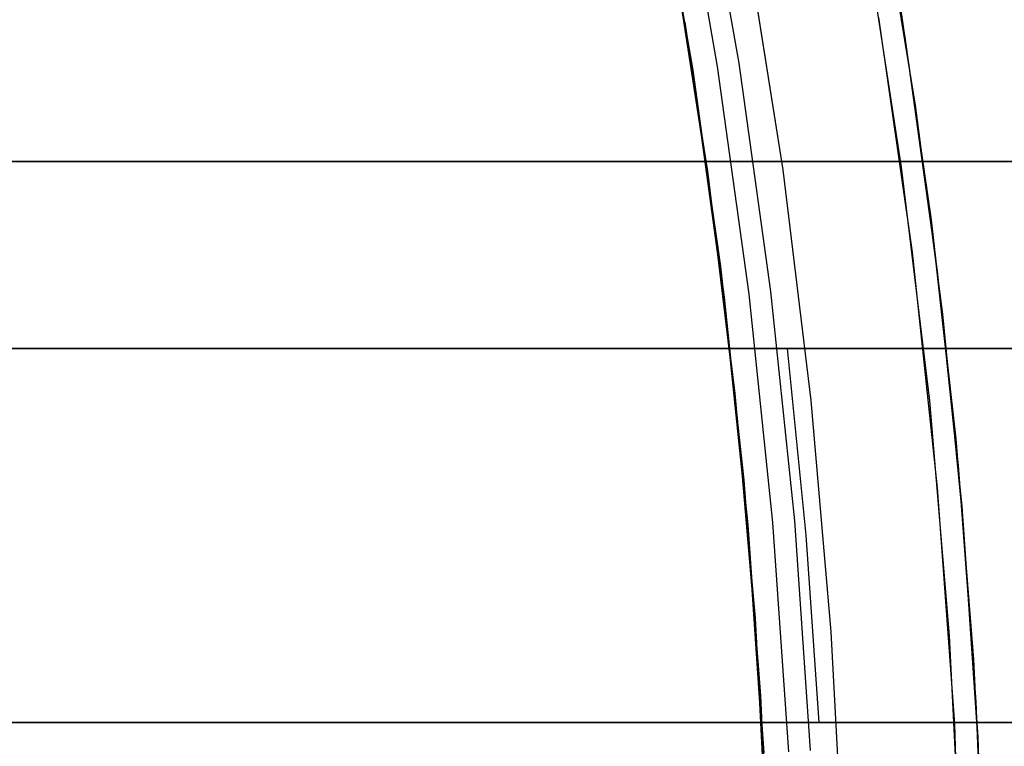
# Model space of a CAD drawing. Header units: millimetres. Extents: x 7986 to 9191, y -11326 to -10283.
# Tile 258 of 312: x 8651 to 8662, y -10662 to -10654. Entities that reach past the tile are written whole.
import ezdxf

# ---------------------------------------------------------------- set-up
doc = ezdxf.new("R2010")
doc.units = ezdxf.units.MM
doc.layers.add('BLANCO METALICO', color=7, linetype='Continuous', true_color=0xededed)
doc.layers.add('color', color=7, linetype='Continuous')

msp = doc.modelspace()

# ---------------------------------------------------------------- linework, layer by layer
at = {"color": 7, "true_color": 0xffffff}
for p, q in [((8660.823, -10654.478, 19.934), (8660.389, -10651.988, 19.934)), ((8660.823, -10654.478, 61.309), (8660.389, -10651.988, 61.309)), ((8658.13, -10652.422, 61.309), (8658.551, -10654.834, 61.309)), ((8658.13, -10652.422, 18.434), (8658.551, -10654.834, 18.434)), ((8658.817, -10654.793, 60.99), (8658.395, -10652.371, 60.99)), ((8658.817, -10654.793, 60.99), (8658.395, -10652.371, 60.99)), ((8659.047, -10654.757, 60.565), (8658.624, -10652.327, 60.565)), ((8659.047, -10654.757, 60.565), (8658.624, -10652.327, 60.565)), ((8658.133, -10652.437, 47.179), (8658.525, -10654.672, 47.671)), ((8658.567, -10654.953, 60.059), (8658.155, -10652.566, 60.059)), ((8660.934, -10655.208, 48.056), (8660.576, -10652.998, 47.573)), ((8659.517, -10655.9, 18.434), (8659.131, -10653.444, 18.434)), ((8659.517, -10655.899, 18.434), (8659.131, -10653.444, 18.434)), ((8658.711, -10655.912, 40.218), (8658.339, -10653.559, 39.705)), ((8658.742, -10656.152, 60.059), (8658.371, -10653.758, 60.059)), ((8658.742, -10656.152, 60.059), (8658.371, -10653.758, 60.059)), ((8660.766, -10654.118, 40.097), (8661.103, -10656.435, 40.599)), ((8658.822, -10656.73, 39.872), (8658.468, -10654.318, 39.872)), ((8661.171, -10656.983, 19.934), (8660.823, -10654.478, 19.934)), ((8661.171, -10656.983, 61.309), (8660.823, -10654.478, 61.309)), ((8658.525, -10654.672, 47.671), (8658.848, -10656.934, 48.161)), ((8658.551, -10654.834, 61.309), (8658.888, -10657.26, 61.309)), ((8658.551, -10654.834, 18.434), (8658.888, -10657.26, 18.434)), ((8659.155, -10657.228, 60.99), (8658.817, -10654.793, 60.99)), ((8659.155, -10657.228, 60.99), (8658.817, -10654.793, 60.99)), ((8659.387, -10657.2, 60.565), (8659.047, -10654.757, 60.565)), ((8659.387, -10657.2, 60.565), (8659.047, -10654.757, 60.565)), ((8658.896, -10657.353, 60.059), (8658.567, -10654.953, 60.059)), ((8661.226, -10657.442, 48.537), (8660.934, -10655.208, 48.056)), ((8659.818, -10658.367, 18.434), (8659.517, -10655.899, 18.434)), ((8659.818, -10658.367, 18.434), (8659.517, -10655.9, 18.434)), ((8659.006, -10658.292, 40.728), (8658.711, -10655.912, 40.218)), ((8659.031, -10658.557, 60.059), (8658.742, -10656.152, 60.059)), ((8659.031, -10658.557, 60.059), (8658.742, -10656.152, 60.059)), ((8661.103, -10656.435, 40.599), (8661.367, -10658.776, 41.098)), ((8661.394, -10659.061, 40.622), (8661.116, -10656.54, 40.622)), ((8659.092, -10659.152, 39.872), (8658.822, -10656.73, 39.872)), ((8658.848, -10656.934, 48.161), (8659.099, -10659.22, 48.647)), ((8661.433, -10659.498, 19.934), (8661.171, -10656.983, 19.934)), ((8661.433, -10659.498, 61.309), (8661.171, -10656.983, 61.309)), ((8658.888, -10657.26, 61.309), (8659.141, -10659.696, 61.309)), ((8658.888, -10657.26, 18.434), (8659.141, -10659.696, 18.434)), ((8659.409, -10659.673, 60.99), (8659.155, -10657.228, 60.99)), ((8659.409, -10659.673, 60.99), (8659.155, -10657.228, 60.99)), ((8659.642, -10659.653, 60.565), (8659.387, -10657.2, 60.565)), ((8659.642, -10659.653, 60.565), (8659.387, -10657.2, 60.565)), ((8659.144, -10659.763, 60.059), (8658.896, -10657.353, 60.059)), ((8661.45, -10659.697, 49.013), (8661.226, -10657.442, 48.537)), ((8659.221, -10660.696, 41.234), (8659.006, -10658.292, 40.728)), ((8660.033, -10660.843, 18.434), (8659.818, -10658.367, 18.434)), ((8660.033, -10660.843, 18.434), (8659.818, -10658.367, 18.434)), ((8659.237, -10660.97, 60.059), (8659.031, -10658.557, 60.059)), ((8659.237, -10660.97, 60.059), (8659.031, -10658.557, 60.059)), ((8661.367, -10658.776, 41.098), (8661.556, -10661.139, 41.592)), ((8661.584, -10661.59, 40.622), (8661.394, -10659.061, 40.622)), ((8659.279, -10661.582, 39.872), (8659.092, -10659.152, 39.872)), ((8659.099, -10659.22, 48.647), (8659.276, -10661.526, 49.128)), ((8661.607, -10662.02, 19.934), (8661.433, -10659.498, 19.934)), ((8661.607, -10662.02, 61.309), (8661.433, -10659.498, 61.309)), ((8659.579, -10662.125, 60.99), (8659.409, -10659.673, 60.99)), ((8659.579, -10662.125, 60.99), (8659.409, -10659.673, 60.99)), ((8659.812, -10662.113, 60.565), (8659.642, -10659.653, 60.565)), ((8659.812, -10662.113, 60.565), (8659.642, -10659.653, 60.565)), ((8659.141, -10659.696, 61.309), (8659.31, -10662.139, 61.309)), ((8659.141, -10659.696, 18.434), (8659.31, -10662.139, 18.434)), ((8659.309, -10662.179, 60.059), (8659.144, -10659.763, 60.059)), ((8661.605, -10661.97, 49.486), (8661.45, -10659.697, 49.013)), ((8659.354, -10663.12, 41.734), (8659.221, -10660.696, 41.234)), ((8660.162, -10663.326, 18.434), (8660.033, -10660.843, 18.434)), ((8660.162, -10663.326, 18.434), (8660.033, -10660.843, 18.434)), ((8659.361, -10663.389, 60.059), (8659.237, -10660.97, 60.059)), ((8659.361, -10663.389, 60.059), (8659.237, -10660.97, 60.059)), ((8661.556, -10661.139, 41.592), (8661.67, -10663.519, 42.081)), ((8659.276, -10661.526, 49.128), (8659.378, -10663.849, 49.604)), ((8659.383, -10664.017, 39.872), (8659.279, -10661.582, 39.872)), ((8661.686, -10664.123, 40.622), (8661.584, -10661.59, 40.622)), ((8661.689, -10664.258, 49.953), (8661.605, -10661.97, 49.486)), ((8661.695, -10664.547, 19.934), (8661.607, -10662.02, 19.934)), ((8661.695, -10664.547, 61.309), (8661.607, -10662.02, 61.309))]:
    msp.add_line(p, q, dxfattribs=at)
at = {"layer": 'BLANCO METALICO'}
for p, q in [((8659.31, -10655.811, 159.581), (8625.395, -10655.811, 159.581)), ((8625.395, -10655.811, 162.081), (8659.31, -10655.811, 162.081)), ((8670.463, -10655.811, 156.581), (8625.395, -10655.811, 156.581)), ((8659.31, -10655.811, 160.831), (8625.395, -10655.811, 160.831)), ((8625.395, -10655.811, 158.081), (8670.463, -10655.811, 158.081)), ((8670.463, -10655.811, 159.581), (8659.31, -10655.811, 159.581)), ((8659.31, -10655.811, 159.581), (8659.31, -10655.811, 162.081)), ((8659.31, -10655.811, 162.081), (8670.463, -10655.811, 162.081)), ((8659.31, -10655.811, 160.831), (8670.463, -10655.811, 160.831)), ((8625.395, -10657.811, 159.581), (8659.31, -10657.811, 159.581)), ((8659.31, -10657.811, 162.081), (8625.395, -10657.811, 162.081)), ((8625.395, -10657.811, 160.831), (8659.31, -10657.811, 160.831)), ((8659.31, -10657.811, 159.581), (8659.31, -10657.811, 162.081)), ((8670.463, -10657.811, 162.081), (8659.31, -10657.811, 162.081)), ((8659.31, -10657.811, 159.581), (8659.563, -10657.811, 159.581)), ((8670.463, -10657.811, 160.831), (8659.31, -10657.811, 160.831)), ((8659.563, -10657.811, 159.581), (8670.463, -10657.811, 159.581)), ((8659.563, -10657.811, 159.581), (8659.76, -10659.809, 159.581)), ((8659.76, -10659.809, 159.581), (8659.9, -10661.811, 159.581)), ((8639.348, -10661.811, 162.081), (8663.348, -10661.811, 162.081)), ((8659.9, -10661.811, 159.581), (8639.348, -10661.811, 159.581)), ((8639.348, -10661.811, 160.831), (8663.348, -10661.811, 160.831)), ((8663.348, -10661.811, 159.581), (8659.9, -10661.811, 159.581)), ((8659.9, -10661.811, 159.581), (8670.463, -10661.811, 159.581))]:
    msp.add_line(p, q, dxfattribs=at)
at = {"layer": 'color', "color": 254, "true_color": 0xcad1ee}
for p, q in [((8660.397, -10653.379, 17.559), (8660.783, -10655.87, 17.559)), ((8660.397, -10653.379, 17.559), (8660.783, -10655.87, 17.559)), ((8660.397, -10653.379, 7.459), (8660.783, -10655.87, 7.459)), ((8660.902, -10656.779, -2.642), (8660.544, -10654.268, -2.642)), ((8660.902, -10656.779, -2.642), (8660.544, -10654.268, -2.642)), ((8660.783, -10655.87, 17.559), (8661.083, -10658.372, 17.559)), ((8660.783, -10655.87, 17.559), (8661.083, -10658.372, 17.559)), ((8660.783, -10655.87, 7.459), (8661.083, -10658.372, 7.459)), ((8661.172, -10659.301, -2.642), (8660.902, -10656.779, -2.642)), ((8661.172, -10659.301, -2.642), (8660.902, -10656.779, -2.642)), ((8661.083, -10658.372, 17.559), (8661.296, -10660.883, 17.559)), ((8661.083, -10658.372, 17.559), (8661.296, -10660.883, 17.559)), ((8661.083, -10658.372, 7.459), (8661.296, -10660.883, 7.459)), ((8661.354, -10661.831, -2.642), (8661.172, -10659.301, -2.642)), ((8661.354, -10661.831, -2.642), (8661.172, -10659.301, -2.642)), ((8661.296, -10660.883, 17.559), (8661.423, -10663.4, 17.559)), ((8661.296, -10660.883, 17.559), (8661.423, -10663.4, 17.559)), ((8661.296, -10660.883, 7.459), (8661.423, -10663.4, 7.459)), ((8661.449, -10664.366, -2.642), (8661.354, -10661.831, -2.642)), ((8661.449, -10664.366, -2.642), (8661.354, -10661.831, -2.642))]:
    msp.add_line(p, q, dxfattribs=at)
at = {"layer": 'color'}
for p, q in [((8660.397, -10653.379, 17.559), (8660.783, -10655.87, 17.559)), ((8660.783, -10655.87, 17.559), (8661.083, -10658.372, 17.559)), ((8661.083, -10658.372, 17.559), (8661.296, -10660.883, 17.559)), ((8661.296, -10660.883, 17.559), (8661.423, -10663.4, 17.559))]:
    msp.add_line(p, q, dxfattribs=at)

doc.saveas('drawing.dxf')
